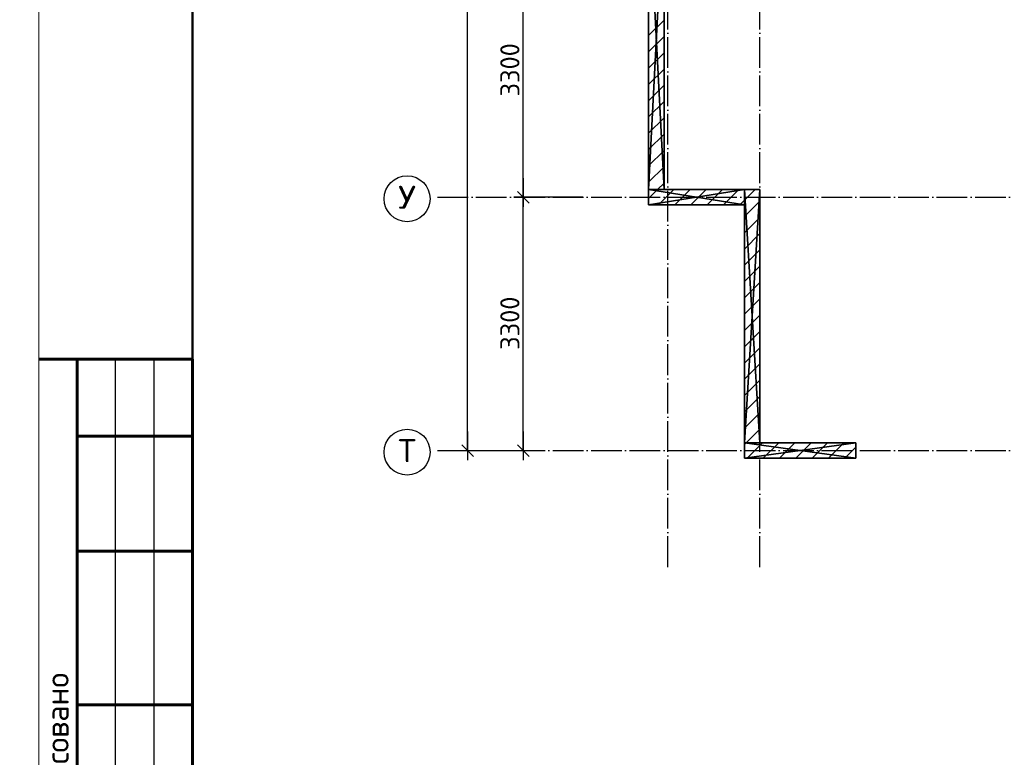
# Model space of a CAD drawing. Header units: millimetres. Extents: x 40580 to 559114, y -343730 to 81020.
# Tile 609 of 656: x 486970 to 499796, y -86478 to -76871. Entities that reach past the tile are written whole.
import ezdxf
from ezdxf.enums import TextEntityAlignment as Align

# ---------------------------------------------------------------- set-up
doc = ezdxf.new("R2010")
doc.units = ezdxf.units.MM
doc.linetypes.add('______11', pattern=[500, 400, -50, 0, -50])
doc.linetypes.add('______5', pattern=[1100, 800, -100, 100, -100])
for name, color, linetype in [('____________', 7, 'Continuous'), ('_____________1', 7, 'Continuous'), ('___________________', 253, '______5')]:
    doc.layers.add(name, color=color, linetype=linetype)
doc.layers.add('Standard', color=7, linetype='Continuous', lineweight=25)
doc.styles.add('ISOCPEUR', font='isocpeur.ttf')
doc.styles.add('ГОСТ 2.304', font='isocpeur.ttf')

# ---------------------------------------------------------------- blocks, each defined once
blk = doc.blocks.new('ALL_ML_STRICH')
at = {"color": 0, "linetype": 'ByBlock', "lineweight": -2}
for p, q in [((-1, 0), (0.5, 0)), ((-0.3, -0.3), (0.3, 0.3)), ((0, -0.5), (0, 0.5))]:
    blk.add_line(p, q, dxfattribs=at)

msp = doc.modelspace()

# ---------------------------------------------------------------- linework, layer by layer
at = {"linetype": 'Continuous', "lineweight": 60}
for p, q in [((489219.9, -81294), (487219.9, -81294)), ((487719.9, -87794), (487719.9, -81294)), ((489219.9, -96294), (489219.9, -81294)), ((487719.9, -82294), (489219.9, -82294)), ((487719.9, -83794), (489219.9, -83794)), ((487719.9, -85794), (489219.9, -85794))]:
    msp.add_line(p, q, dxfattribs=at)
at = {"linetype": 'Continuous', "lineweight": 25}
for p, q in [((488219.9, -87794), (488219.9, -81294)), ((488719.9, -87794), (488719.9, -81294))]:
    msp.add_line(p, q, dxfattribs=at)
at = {"layer": '____________', "color": 7, "linetype": 'Continuous'}
for p, q in [((492804.6, -82483.8), (492804.6, -61443.8)), ((493530.1, -79183.8), (493530.1, -75883.8)), ((493530.1, -82483.8), (493530.1, -79183.8))]:
    msp.add_line(p, q, dxfattribs=at)
at = {"layer": '____________', "color": 251, "linetype": 'Continuous'}
for p, q in [((494305.7, -79183.8), (493530.1, -79183.8)), ((494305.7, -79183.8), (493530.1, -79183.8)), ((492563.2, -82483.8), (492804.6, -82483.8)), ((493133.2, -82483.8), (493530.1, -82483.8))]:
    msp.add_line(p, q, dxfattribs=at)
at = {"layer": '_____________1', "color": 253, "linetype": '______5'}
for p, q in [((495163.2, -77077.1), (495363.2, -76877.1)), ((495163.2, -77501.4), (495363.2, -77301.4)), ((495163.2, -77925.7), (495363.2, -77725.7)), ((495163.2, -78349.9), (495363.2, -78149.9)), ((495163.2, -78774.2), (495363.2, -78574.2)), ((495277.9, -79083.8), (495363.2, -78998.5)), ((495163.2, -79198.5), (495277.9, -79083.8)), ((495502.2, -79283.8), (495702.2, -79083.8)), ((495926.5, -79283.8), (496126.5, -79083.8)), ((496413.2, -79221.3), (496550.7, -79083.8)), ((496350.7, -79283.8), (496413.2, -79221.3)), ((496413.2, -79645.5), (496613.2, -79445.5)), ((496413.2, -80069.8), (496613.2, -79869.8)), ((496413.2, -80494.1), (496613.2, -80294.1)), ((496413.2, -80918.3), (496613.2, -80718.3)), ((496413.2, -81342.6), (496613.2, -81142.6)), ((496413.2, -81766.8), (496613.2, -81566.8)), ((496413.2, -82191.1), (496613.2, -81991.1)), ((496444.8, -82583.8), (496644.8, -82383.8)), ((496869.1, -82583.8), (497069.1, -82383.8)), ((497293.4, -82583.8), (497493.4, -82383.8)), ((497717.6, -82583.8), (497863.2, -82438.2))]:
    msp.add_line(p, q, dxfattribs=at)
at = {"layer": '_____________1', "color": 253, "linetype": '______11'}
for p, q in [((495163.2, -77289.3), (495363.2, -77089.3)), ((495163.2, -77713.5), (495363.2, -77513.5)), ((495163.2, -78137.8), (495363.2, -77937.8)), ((495163.2, -78562.1), (495363.2, -78362.1)), ((495163.2, -78986.3), (495363.2, -78786.3)), ((495290.1, -79283.8), (495490.1, -79083.8)), ((495714.3, -79283.8), (495914.3, -79083.8)), ((496138.6, -79283.8), (496338.6, -79083.8)), ((496413.2, -79433.4), (496613.2, -79233.4)), ((496413.2, -79857.7), (496613.2, -79657.7)), ((496413.2, -80281.9), (496613.2, -80081.9)), ((496413.2, -80706.2), (496613.2, -80506.2)), ((496413.2, -81130.4), (496613.2, -80930.4)), ((496413.2, -81554.7), (496613.2, -81354.7)), ((496413.2, -81979), (496613.2, -81779)), ((496432.7, -82383.8), (496613.2, -82203.2)), ((496413.2, -82403.2), (496432.7, -82383.8)), ((496657, -82583.8), (496857, -82383.8)), ((497081.2, -82583.8), (497281.2, -82383.8)), ((497505.5, -82583.8), (497705.5, -82383.8))]:
    msp.add_line(p, q, dxfattribs=at)
at = {"layer": '___________________', "color": 253, "linetype": '______11'}
for p, q in [((495413.2, -83999.4), (495413.2, -58897.2)), ((495413.2, -83999.4), (495413.2, -58897.2)), ((496613.2, -83999.4), (496613.2, -58897.2)), ((496613.2, -83999.4), (496613.2, -58897.2)), ((492413.2, -79183.8), (492413.2, -79183.8)), ((492413.2, -79183.8), (510313.2, -79183.8)), ((492413.2, -79183.8), (492413.2, -79183.8)), ((492413.2, -79183.8), (510313.2, -79183.8)), ((492413.2, -82483.8), (492413.2, -82483.8)), ((492413.2, -82483.8), (510313.2, -82483.8)), ((492413.2, -82483.8), (492413.2, -82483.8)), ((492413.2, -82483.8), (510313.2, -82483.8))]:
    msp.add_line(p, q, dxfattribs=at)
at = {"layer": '___________________', "color": 7, "linetype": 'Continuous'}
for centre in [(492017, -79203.3), (492017, -82503.3)]:
    msp.add_circle(centre, 298.8, dxfattribs=at)
at = {"layer": 'Standard', "color": 7, "linetype": 'Continuous', "lineweight": 13, "transparency": 33554687}
for points in [[(457519.9, -54794), (457519.9, -96794), (487219.9, -96794), (487219.9, -54794), (457519.9, -54794)], [(487219.9, -54794), (487219.9, -96794), (516919.9, -96794), (516919.9, -54794), (487219.9, -54794)]]:
    msp.add_lwpolyline(points, close=True, dxfattribs=at)
at = {"layer": 'Standard', "color": 7, "linetype": 'Continuous', "lineweight": 50, "transparency": 33554687}
msp.add_lwpolyline([(516419.9, -56794), (516419.9, -96294), (489219.9, -96294), (489219.9, -55294), (516419.9, -55294)], close=True, dxfattribs=at)

# ---------------------------------------------------------------- block references
at = {"layer": '____________', "color": 7, "linetype": 'Continuous', "xscale": 250, "yscale": 250, "zscale": 250}
for p, rotation in [((493530.1, -79183.8), 270), ((493530.1, -79183.8), 90), ((492804.6, -82483.8), 270), ((493530.1, -82483.8), 270)]:
    msp.add_blockref('ALL_ML_STRICH', p, dxfattribs=dict(at, rotation=rotation))

# ---------------------------------------------------------------- texts
at = {"linetype": 'Continuous', "lineweight": 25, "style": 'ГОСТ 2.304'}
msp.add_text('Согласовано', height=300, rotation=90, dxfattribs=at).set_placement((487608, -87594))
at = {"layer": '____________', "color": 7, "style": 'ISOCPEUR'}
for p in [(493480.1, -77871.3), (493480.1, -81171.3)]:
    msp.add_text('3300', height=250, rotation=90, dxfattribs=at).set_placement(p)
at = {"layer": '___________________', "color": 7, "linetype": 'Continuous', "style": 'ISOCPEUR', "width": 0.999536}
for s, p, p2 in [('У', (491897, -79333.8), (492136.9, -79333.8)), ('Т', (491897, -82633.8), (492136.9, -82633.8))]:
    msp.add_text(s, height=300, dxfattribs=at).set_placement(p, p2, align=Align.FIT)

# ---------------------------------------------------------------- meshes
at = {"layer": '_____________1', "color": 7, "linetype": 'Continuous'}
mesh = msp.add_polyface(dxfattribs=at)
corners = [(495163.2, -75163.8, -3800), (495163.2, -79083.8, -3800), (495163.2, -79083.8, -350), (495163.2, -75163.8, -350)]
mesh.append_faces([[corners[k] for k in face] for face in [(1, 2, 0)]], dxfattribs={"vtx1": -1, "color": 7})
mesh.append_faces([[corners[k] for k in face] for face in [(2, 3, 0)]], dxfattribs={"vtx2": -1, "color": 7})
mesh = msp.add_polyface(dxfattribs=at)
corners = [(495163.2, -79083.8, -350), (495363.2, -79083.8, -350), (495363.2, -75163.8, -350), (495163.2, -75163.8, -350)]
mesh.append_faces([[corners[k] for k in face] for face in [(1, 2, 0)]], dxfattribs={"vtx1": -1, "color": 7})
mesh.append_faces([[corners[k] for k in face] for face in [(2, 3, 0)]], dxfattribs={"vtx2": -1, "color": 7})
mesh = msp.add_polyface(dxfattribs=at)
corners = [(495363.2, -79083.8, -3800), (495163.2, -79083.8, -3800), (495163.2, -75163.8, -3800), (495363.2, -75163.8, -3800)]
mesh.append_faces([[corners[k] for k in face] for face in [(1, 2, 0)]], dxfattribs={"vtx1": -1, "color": 7})
mesh.append_faces([[corners[k] for k in face] for face in [(2, 3, 0)]], dxfattribs={"vtx2": -1, "color": 7})
mesh = msp.add_polyface(dxfattribs=at)
corners = [(495363.2, -79083.8, -3800), (495363.2, -75163.8, -3800), (495363.2, -75163.8, -350), (495363.2, -79083.8, -350)]
mesh.append_faces([[corners[k] for k in face] for face in [(1, 2, 0)]], dxfattribs={"vtx1": -1, "color": 7})
mesh.append_faces([[corners[k] for k in face] for face in [(2, 3, 0)]], dxfattribs={"vtx2": -1, "color": 7})
mesh = msp.add_polyface(dxfattribs=at)
corners = [(495163.2, -79083.8, -3800), (495163.2, -79283.8, -3800), (495163.2, -79283.8, -350), (495163.2, -79083.8, -350)]
mesh.append_faces([[corners[k] for k in face] for face in [(1, 2, 0)]], dxfattribs={"vtx1": -1, "color": 7})
mesh.append_faces([[corners[k] for k in face] for face in [(2, 3, 0)]], dxfattribs={"vtx2": -1, "color": 7})
mesh = msp.add_polyface(dxfattribs=at)
corners = [(496413.2, -79083.8, -3800), (495163.2, -79083.8, -3800), (495163.2, -79083.8, -350), (496413.2, -79083.8, -350)]
mesh.append_faces([[corners[k] for k in face] for face in [(1, 2, 0)]], dxfattribs={"vtx1": -1, "color": 7})
mesh.append_faces([[corners[k] for k in face] for face in [(2, 3, 0)]], dxfattribs={"vtx2": -1, "color": 7})
mesh = msp.add_polyface(dxfattribs=at)
corners = [(496413.2, -79283.8, -350), (496413.2, -79083.8, -350), (495163.2, -79083.8, -350), (495163.2, -79283.8, -350)]
mesh.append_faces([[corners[k] for k in face] for face in [(1, 2, 0)]], dxfattribs={"vtx1": -1, "color": 7})
mesh.append_faces([[corners[k] for k in face] for face in [(2, 3, 0)]], dxfattribs={"vtx2": -1, "color": 7})
mesh = msp.add_polyface(dxfattribs=at)
corners = [(496413.2, -79083.8, -3800), (496413.2, -79283.8, -3800), (495163.2, -79283.8, -3800), (495163.2, -79083.8, -3800)]
mesh.append_faces([[corners[k] for k in face] for face in [(1, 2, 0)]], dxfattribs={"vtx1": -1, "color": 7})
mesh.append_faces([[corners[k] for k in face] for face in [(2, 3, 0)]], dxfattribs={"vtx2": -1, "color": 7})
mesh = msp.add_polyface(dxfattribs=at)
corners = [(495163.2, -79083.8, -3800), (495363.2, -79083.8, -3800), (495363.2, -79083.8, -350), (495163.2, -79083.8, -350)]
mesh.append_faces([[corners[k] for k in face] for face in [(1, 2, 0)]], dxfattribs={"vtx1": -1, "color": 7})
mesh.append_faces([[corners[k] for k in face] for face in [(2, 3, 0)]], dxfattribs={"vtx2": -1, "color": 7})
mesh = msp.add_polyface(dxfattribs=at)
corners = [(496413.2, -79083.8, -3800), (496413.2, -82383.8, -3800), (496413.2, -82383.8, -350), (496413.2, -79083.8, -350)]
mesh.append_faces([[corners[k] for k in face] for face in [(1, 2, 0)]], dxfattribs={"vtx1": -1, "color": 7})
mesh.append_faces([[corners[k] for k in face] for face in [(2, 3, 0)]], dxfattribs={"vtx2": -1, "color": 7})
mesh = msp.add_polyface(dxfattribs=at)
corners = [(496613.2, -79083.8, -3800), (496413.2, -79083.8, -3800), (496413.2, -79083.8, -350), (496613.2, -79083.8, -350)]
mesh.append_faces([[corners[k] for k in face] for face in [(1, 2, 0)]], dxfattribs={"vtx1": -1, "color": 7})
mesh.append_faces([[corners[k] for k in face] for face in [(2, 3, 0)]], dxfattribs={"vtx2": -1, "color": 7})
mesh = msp.add_polyface(dxfattribs=at)
corners = [(496413.2, -82383.8, -350), (496613.2, -82383.8, -350), (496613.2, -79083.8, -350), (496413.2, -79083.8, -350)]
mesh.append_faces([[corners[k] for k in face] for face in [(1, 2, 0)]], dxfattribs={"vtx1": -1, "color": 7})
mesh.append_faces([[corners[k] for k in face] for face in [(2, 3, 0)]], dxfattribs={"vtx2": -1, "color": 7})
mesh = msp.add_polyface(dxfattribs=at)
corners = [(496613.2, -82383.8, -3800), (496413.2, -82383.8, -3800), (496413.2, -79083.8, -3800), (496613.2, -79083.8, -3800)]
mesh.append_faces([[corners[k] for k in face] for face in [(1, 2, 0)]], dxfattribs={"vtx1": -1, "color": 7})
mesh.append_faces([[corners[k] for k in face] for face in [(2, 3, 0)]], dxfattribs={"vtx2": -1, "color": 7})
mesh = msp.add_polyface(dxfattribs=at)
corners = [(496413.2, -79283.8, -3800), (496413.2, -79083.8, -3800), (496413.2, -79083.8, -350), (496413.2, -79283.8, -350)]
mesh.append_faces([[corners[k] for k in face] for face in [(1, 2, 0)]], dxfattribs={"vtx1": -1, "color": 7})
mesh.append_faces([[corners[k] for k in face] for face in [(2, 3, 0)]], dxfattribs={"vtx2": -1, "color": 7})
mesh = msp.add_polyface(dxfattribs=at)
corners = [(496613.2, -82383.8, -3800), (496613.2, -79083.8, -3800), (496613.2, -79083.8, -350), (496613.2, -82383.8, -350)]
mesh.append_faces([[corners[k] for k in face] for face in [(1, 2, 0)]], dxfattribs={"vtx1": -1, "color": 7})
mesh.append_faces([[corners[k] for k in face] for face in [(2, 3, 0)]], dxfattribs={"vtx2": -1, "color": 7})
mesh = msp.add_polyface(dxfattribs=at)
corners = [(495163.2, -79283.8, -3800), (496413.2, -79283.8, -3800), (496413.2, -79283.8, -350), (495163.2, -79283.8, -350)]
mesh.append_faces([[corners[k] for k in face] for face in [(1, 2, 0)]], dxfattribs={"vtx1": -1, "color": 7})
mesh.append_faces([[corners[k] for k in face] for face in [(2, 3, 0)]], dxfattribs={"vtx2": -1, "color": 7})
mesh = msp.add_polyface(dxfattribs=at)
corners = [(496413.2, -82383.8, -3800), (496613.2, -82383.8, -3800), (496613.2, -82383.8, -350), (496413.2, -82383.8, -350)]
mesh.append_faces([[corners[k] for k in face] for face in [(1, 2, 0)]], dxfattribs={"vtx1": -1, "color": 7})
mesh.append_faces([[corners[k] for k in face] for face in [(2, 3, 0)]], dxfattribs={"vtx2": -1, "color": 7})
mesh = msp.add_polyface(dxfattribs=at)
corners = [(496413.2, -82383.8, -3800), (496413.2, -82583.8, -3800), (496413.2, -82583.8, -350), (496413.2, -82383.8, -350)]
mesh.append_faces([[corners[k] for k in face] for face in [(1, 2, 0)]], dxfattribs={"vtx1": -1, "color": 7})
mesh.append_faces([[corners[k] for k in face] for face in [(2, 3, 0)]], dxfattribs={"vtx2": -1, "color": 7})
mesh = msp.add_polyface(dxfattribs=at)
corners = [(497863.2, -82383.8, -3800), (496413.2, -82383.8, -3800), (496413.2, -82383.8, -350), (497863.2, -82383.8, -350)]
mesh.append_faces([[corners[k] for k in face] for face in [(1, 2, 0)]], dxfattribs={"vtx1": -1, "color": 7})
mesh.append_faces([[corners[k] for k in face] for face in [(2, 3, 0)]], dxfattribs={"vtx2": -1, "color": 7})
mesh = msp.add_polyface(dxfattribs=at)
corners = [(497863.2, -82583.8, -350), (497863.2, -82383.8, -350), (496413.2, -82383.8, -350), (496413.2, -82583.8, -350)]
mesh.append_faces([[corners[k] for k in face] for face in [(1, 2, 0)]], dxfattribs={"vtx1": -1, "color": 7})
mesh.append_faces([[corners[k] for k in face] for face in [(2, 3, 0)]], dxfattribs={"vtx2": -1, "color": 7})
mesh = msp.add_polyface(dxfattribs=at)
corners = [(497863.2, -82383.8, -3800), (497863.2, -82583.8, -3800), (496413.2, -82583.8, -3800), (496413.2, -82383.8, -3800)]
mesh.append_faces([[corners[k] for k in face] for face in [(1, 2, 0)]], dxfattribs={"vtx1": -1, "color": 7})
mesh.append_faces([[corners[k] for k in face] for face in [(2, 3, 0)]], dxfattribs={"vtx2": -1, "color": 7})
mesh = msp.add_polyface(dxfattribs=at)
corners = [(497863.2, -82583.8, -3800), (497863.2, -82383.8, -3800), (497863.2, -82383.8, -350), (497863.2, -82583.8, -350)]
mesh.append_faces([[corners[k] for k in face] for face in [(1, 2, 0)]], dxfattribs={"vtx1": -1, "color": 7})
mesh.append_faces([[corners[k] for k in face] for face in [(2, 3, 0)]], dxfattribs={"vtx2": -1, "color": 7})
mesh = msp.add_polyface(dxfattribs=at)
corners = [(496413.2, -82583.8, -3800), (497863.2, -82583.8, -3800), (497863.2, -82583.8, -350), (496413.2, -82583.8, -350)]
mesh.append_faces([[corners[k] for k in face] for face in [(1, 2, 0)]], dxfattribs={"vtx1": -1, "color": 7})
mesh.append_faces([[corners[k] for k in face] for face in [(2, 3, 0)]], dxfattribs={"vtx2": -1, "color": 7})

doc.saveas('drawing.dxf')
